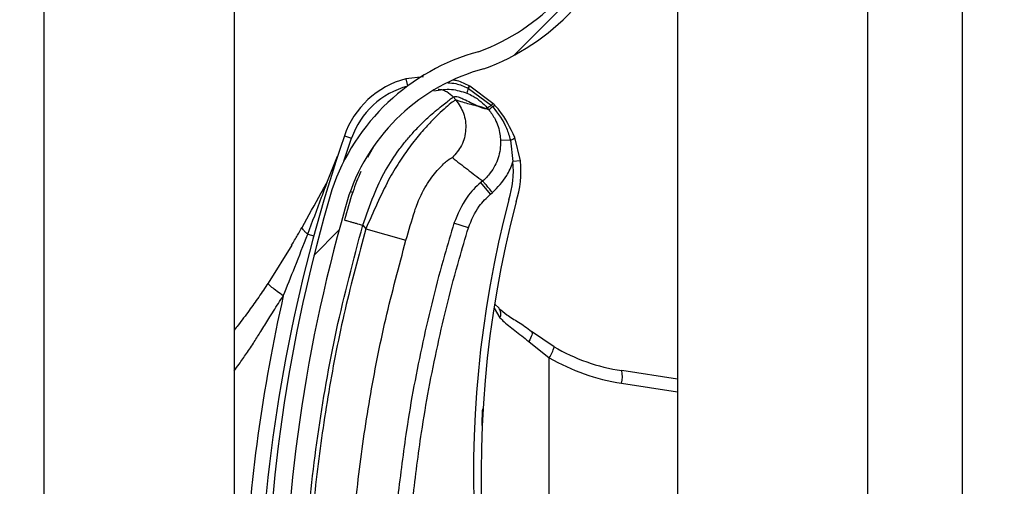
# Model space of a CAD drawing. Header units: inches. Extents: x 170 to 284, y 215 to 248.
# Tile 278 of 656: x 186.1024 to 186.2355, y 241.5504 to 241.6134. Entities that reach past the tile are written whole.
import ezdxf

# ---------------------------------------------------------------- set-up
doc = ezdxf.new("R2010")
doc.units = ezdxf.units.IN
doc.header["$LTSCALE"] = 0.25
doc.header["$MEASUREMENT"] = 0
doc.layers.add('ANNOTATIONS', color=1, linetype='Continuous')
doc.layers.add('LH BENCH MOUNT', color=7, linetype='Continuous')
doc.styles.add('ARIAL', font='arial.ttf', dxfattribs={"height": 0.09375})
doc.dimstyles.new('STANDARD$0', dxfattribs={"dimtxt": 0.09375, "dimasz": 0.09375, "dimexe": 0.03125, "dimexo": 0.046875, "dimgap": 0.09, "dimtad": 0, "dimtih": 1, "dimtoh": 1, "dimdec": 4, "dimzin": 0, "dimdsep": 46, "dimtxsty": 'ARIAL', "dimcen": 0.09, "dimadec": 0, "dimazin": 0, "dimtfac": 1, "dimtdec": 4, "dimtofl": 0, "dimtmove": 0, "dimatfit": 1, "dimfxl": 1, "dimtolj": 1, "dimtzin": 0, "dimarcsym": 0})

# ---------------------------------------------------------------- blocks, each defined once
blk = doc.blocks.new('*D20')
at = {"layer": 'ANNOTATIONS', "color": 0, "lineweight": -2, "transparency": 16777216}
for p, q in [((186.1492924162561, 243.6642684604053), (187.5897358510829, 243.6642684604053)), ((187.5584858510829, 243.5705184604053), (187.5584858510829, 241.8503426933)), ((187.5584858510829, 239.6953067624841), (187.5584858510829, 241.4154825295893)), ((186.8279608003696, 239.6015567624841), (187.5897358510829, 239.6015567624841))]:
    blk.add_line(p, q, dxfattribs=at)
at = {"layer": 'ANNOTATIONS', "color": 0, "transparency": 16777216}
for points in [[(187.5428608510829, 243.5705184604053), (187.5741108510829, 243.5705184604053), (187.5584858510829, 243.6642684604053)], [(187.5428608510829, 239.6953067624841), (187.5741108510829, 239.6953067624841), (187.5584858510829, 239.6015567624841)]]:
    blk.add_solid(points, dxfattribs=at)
at = {"layer": 'defpoints', "color": 0, "transparency": 16777216}
for p in [(186.1024174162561, 243.6642684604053), (186.7810858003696, 239.6015567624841), (187.5584858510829, 239.6015567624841)]:
    blk.add_point(p, dxfattribs=at)
at = {"layer": 'ANNOTATIONS', "color": 0, "transparency": 16777216, "insert": (187.558485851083, 241.6329126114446), "char_height": 0.09375, "attachment_point": 5, "style": 'ARIAL'}
blk.add_mtext('\\A1;OPENING\\PHEIGHT', dxfattribs=at)

msp = doc.modelspace()

# ---------------------------------------------------------------- hatches: boundary and pattern name
at = {"layer": 'LH BENCH MOUNT'}
h = msp.add_hatch(dxfattribs=at)
h.set_pattern_fill('ANSI31', color=256, scale=0.34241245, angle=2.8e-322, style=0)
h.set_pattern_definition([(45, (176.0930244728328, 238.0091787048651), (-0.03026527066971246, 0.03026527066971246), [])])
edge = h.paths.add_edge_path(flags=0)
edge.add_arc((186.1662917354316, 241.4378498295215), 0.001712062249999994, 450.0000000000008, 472.2104203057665)
edge.add_line((186.1656445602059, 241.4394348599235), (186.1647320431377, 241.4416697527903))
edge.add_arc((186.1662917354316, 241.4378498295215), 0.004126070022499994, 450, 472.2104203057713, ccw=False)
edge.add_arc((186.1662917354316, 241.4289471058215), 0.01302879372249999, 401.47616737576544, 450, ccw=False)
edge.add_arc((186.1620458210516, 241.4257969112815), 0.01830194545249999, 359.9999999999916, 400.0613730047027, ccw=False)
edge.add_arc((186.1685858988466, 241.4257969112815), 0.01176186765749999, 292.1408576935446, 359.99999999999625, ccw=False)
edge.add_arc((186.1662917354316, 241.4290498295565), 0.01566536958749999, 235.2570680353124, 295.43079980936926, ccw=False)
edge.add_arc((186.1715306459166, 241.4371650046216), 0.02532140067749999, 212.8542481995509, 235.980933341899, ccw=False)
edge.add_arc((186.1633812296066, 241.4307961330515), 0.01504902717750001, 172.1557183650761, 209.3146496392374, ccw=False)
edge.add_arc((186.1758108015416, 241.4294607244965), 0.02754708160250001, 453.3085031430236, 532.9325737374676, ccw=False)
edge.add_arc((186.1725578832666, 241.4655509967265), 0.008748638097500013, 280.9586189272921, 427.9414322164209)
edge.add_arc((186.1924176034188, 241.5279043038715), 0.05672062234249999, 179.5706357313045, 253.0098997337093, ccw=False)
edge.add_arc((186.3507493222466, 241.5291027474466), 0.2150521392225, 163.4260275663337, 180.2060536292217, ccw=False)
edge.add_arc((186.1719757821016, 241.5812521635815), 0.02884824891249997, 465.1588434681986, 521.4137567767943, ccw=False)
edge.add_arc((186.1546497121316, 241.6357984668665), 0.0284373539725, 290.1205938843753, 343.719067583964)
edge.add_arc((186.1674901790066, 241.6316210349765), 0.01494630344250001, 345.2914408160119, 400.547192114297)
edge.add_arc((186.1640660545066, 241.6298062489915), 0.0187470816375, 397.9578745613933, 431.4396159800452)
edge.add_arc((186.1662917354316, 241.6346342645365), 0.0134739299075, 433.8775574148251, 472.2736457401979)
edge.add_arc((186.1637236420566, 241.6416537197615), 0.006011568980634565, 474.9825325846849, 495.7175736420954)
edge.add_arc((186.1735166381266, 241.6343945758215), 0.01816498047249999, 500.899260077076, 539.9999999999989)
edge.add_arc((186.1662917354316, 241.6343945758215), 0.01094007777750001, 539.9999999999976, 629.9999999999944)
edge.add_arc((186.1662917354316, 241.6253206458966), 0.001866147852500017, 269.9999999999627, 285.6422464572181)
edge.add_line((186.1667949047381, 241.6235236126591), (186.167445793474, 241.6211990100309))
edge.add_arc((186.1662917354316, 241.6253206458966), 0.004280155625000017, 269.9999999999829, 285.6422464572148, ccw=False)
edge.add_arc((186.1662917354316, 241.6343945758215), 0.01335408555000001, 179.9999999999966, 269.999999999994, ccw=False)
edge.add_arc((186.1735166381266, 241.6343945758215), 0.020578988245, 500.6113583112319, 539.9999999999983, ccw=False)
edge.add_arc((186.1637236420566, 241.6416537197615), 0.008425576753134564, 474.5776671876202, 496.4997109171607, ccw=False)
edge.add_arc((186.1662917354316, 241.6346342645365), 0.01588793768, 433.6903022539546, 472.4705806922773, ccw=False)
edge.add_arc((186.1640660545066, 241.6298062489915), 0.02116108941, 398.10453077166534, 431.5771717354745, ccw=False)
edge.add_arc((186.1674901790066, 241.6316210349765), 0.01736031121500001, 345.18024813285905, 400.36585332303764, ccw=False)
edge.add_arc((186.1546497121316, 241.6357984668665), 0.030851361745, 289.9181572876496, 343.77953759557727, ccw=False)
edge.add_arc((186.1719757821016, 241.5812521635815), 0.02643424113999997, 464.941709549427, 521.3236131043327)
edge.add_arc((186.3507493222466, 241.5291027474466), 0.21263813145, 523.4376684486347, 540.2096895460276)
edge.add_arc((186.1924176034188, 241.5279043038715), 0.05430661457, 539.5566266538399, 613.1145348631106)
edge.add_arc((186.1725578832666, 241.4655509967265), 0.01116264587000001, 280.0610388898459, 428.5290871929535, ccw=False)
edge.add_arc((186.1758108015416, 241.4294607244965), 0.02513307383, 452.9714001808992, 532.970657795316)
edge.add_arc((186.1633812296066, 241.4307961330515), 0.01263501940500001, 532.0830472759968, 568.9826967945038)
edge.add_arc((186.1715306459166, 241.4371650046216), 0.022907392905, 213.0443063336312, 236.019715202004)
edge.add_arc((186.1662917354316, 241.4290498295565), 0.01325136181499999, 235.1922404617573, 295.7352497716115)
edge.add_arc((186.1685858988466, 241.4257969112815), 0.009347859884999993, 291.7225241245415, 359.9999999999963)
edge.add_arc((186.1620458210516, 241.4257969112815), 0.01588793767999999, 359.9999999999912, 399.9521788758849)
edge.add_arc((186.1662917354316, 241.4289471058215), 0.01061478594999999, 401.6345013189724, 450.0000000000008)

# ---------------------------------------------------------------- linework, layer by layer
for p, q in [((186.1913380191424, 243.8543193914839), (186.1913380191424, 239.6015567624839)), ((186.2170189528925, 243.8543193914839), (186.2170189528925, 239.6015567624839)), ((186.2298594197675, 239.6015567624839), (186.2298594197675, 243.8543193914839)), ((186.1057349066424, 239.6015567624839), (186.1057349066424, 243.7595607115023)), ((186.1314158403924, 241.7279807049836), (186.1314158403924, 241.5356067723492)), ((186.1570029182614, 241.6056883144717), (186.1546035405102, 241.6054387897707)), ((186.1546035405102, 241.6054387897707), (186.1548572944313, 241.6044723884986)), ((186.1631899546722, 241.6044729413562), (186.1631890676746, 241.6044734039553)), ((186.1632515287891, 241.6044406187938), (186.1631899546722, 241.6044729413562)), ((186.1632524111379, 241.6044401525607), (186.1632515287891, 241.6044406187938)), ((186.1663938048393, 241.6021165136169), (186.1632524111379, 241.6044401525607)), ((186.1613835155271, 241.6025809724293), (186.1610357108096, 241.6029923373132)), ((186.1628838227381, 241.6034955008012), (186.1628845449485, 241.6034952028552)), ((186.1630076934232, 241.6041830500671), (186.1630086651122, 241.6041825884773)), ((186.1630086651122, 241.6041825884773), (186.1630707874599, 241.604152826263)), ((186.1630707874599, 241.604152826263), (186.1630716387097, 241.6041524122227)), ((186.1630716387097, 241.6041524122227), (186.1661753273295, 241.6018680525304)), ((186.1658192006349, 241.6012651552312), (186.1648878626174, 241.6015976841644)), ((186.1661753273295, 241.6018680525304), (186.1663656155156, 241.6016624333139)), ((186.1463093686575, 241.5977306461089), (186.1472811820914, 241.5973977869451)), ((186.1462454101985, 241.5942970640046), (186.1472811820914, 241.5973977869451)), ((186.1687535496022, 241.5971573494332), (186.1674199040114, 241.5971082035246)), ((186.1687535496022, 241.5971573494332), (186.1690857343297, 241.5942455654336)), ((186.1701068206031, 241.5943578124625), (186.1693562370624, 241.5975048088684)), ((186.1440407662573, 241.5916148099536), (186.1453956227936, 241.5950038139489)), ((186.1502438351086, 241.5962394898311), (186.1494501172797, 241.5948007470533)), ((186.1701068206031, 241.5943578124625), (186.1690857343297, 241.5942455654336)), ((186.165005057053, 241.5916396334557), (186.1647570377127, 241.5914299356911)), ((186.1660827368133, 241.5898619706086), (186.1647570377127, 241.5914299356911)), ((186.1471115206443, 241.5902264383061), (186.1474398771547, 241.5901256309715)), ((186.1660827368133, 241.5898619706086), (186.1663307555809, 241.590071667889)), ((186.1487919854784, 241.5856577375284), (186.1492048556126, 241.5851694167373)), ((186.1630862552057, 241.585322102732), (186.1611233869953, 241.5859247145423)), ((186.1413538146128, 241.5844495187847), (186.1421723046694, 241.5842277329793)), ((186.1492048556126, 241.5851694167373), (186.1546350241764, 241.5836212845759)), ((186.1391859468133, 241.5829542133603), (186.1359997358, 241.57782773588)), ((186.1666509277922, 241.5749922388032), (186.1672443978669, 241.574434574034)), ((186.1665405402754, 241.5744592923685), (186.1673421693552, 241.5731540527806)), ((186.1746502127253, 241.5692334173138), (186.171609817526, 241.5713007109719)), ((186.1712230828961, 241.5699564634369), (186.1740134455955, 241.567753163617)), ((186.1740134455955, 241.5023324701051), (186.1740134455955, 241.567753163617)), ((186.1913380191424, 241.5648576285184), (186.1838006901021, 241.566007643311)), ((186.1837659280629, 241.5643151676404), (186.1913380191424, 241.5631598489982))]:
    msp.add_line(p, q, dxfattribs=at)
at = {"layer": 'LH BENCH MOUNT', "flags": 128}
msp.add_lwpolyline([(186.171609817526, 241.5713007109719), (186.1716658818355, 241.5712266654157), (186.1716914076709, 241.5711178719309), (186.171685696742, 241.5709773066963), (186.1716489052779, 241.5708088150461), (186.1715820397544, 241.5706170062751), (186.1714869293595, 241.570407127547), (186.1713661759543, 241.5701849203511), (186.1712230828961, 241.5699564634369)], dxfattribs=at)
at = {"layer": 'LH BENCH MOUNT'}
for centre, radius, start, end in [((186.1546497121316, 241.6357984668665), 0.02843735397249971, 290.1205938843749, 343.7190675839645), ((186.1546497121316, 241.6357984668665), 0.03085136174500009, 289.91815728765, 343.7795375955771), ((186.1719757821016, 241.5812521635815), 0.02884824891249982, 105.1588434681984, 161.4137567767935), ((186.1719757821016, 241.5812521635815), 0.02643424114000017, 104.9417095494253, 161.3236131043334), ((186.157647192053, 241.5938472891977), 0.01198443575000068, 104.7123854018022, 161.092978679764), ((186.157647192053, 241.5938472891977), 0.01095719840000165, 104.7123854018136, 161.0929786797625), ((186.164417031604, 241.6035045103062), 0.001564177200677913, 141.7256942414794, 154.2910519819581), ((186.1644214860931, 241.6035022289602), 0.001568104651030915, 141.754266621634, 154.2863466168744), ((186.1645201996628, 241.6034432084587), 0.001613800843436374, 141.8260927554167, 153.9140894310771), ((186.1645193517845, 241.6034435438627), 0.001611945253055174, 141.8104826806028, 153.9114578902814), ((186.1651179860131, 241.6032152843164), 0.002251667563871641, 155.3939551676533, 172.8510957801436), ((186.1651206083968, 241.6032138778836), 0.002253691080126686, 155.3897650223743, 172.8291455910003), ((186.3507141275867, 241.5277192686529), 0.2160622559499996, 161.092978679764, 176.5597220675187), ((186.1684014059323, 241.598464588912), 0.001353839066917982, 285.076439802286, 314.8519014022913), ((186.1571730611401, 241.5929360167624), 0.01198443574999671, 341.3410974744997, 6.273281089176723), ((186.1571730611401, 241.5929360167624), 0.01301167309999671, 341.5025581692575, 6.273281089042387), ((186.3507493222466, 241.5291027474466), 0.2150521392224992, 163.4260275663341, 180.2060536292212), ((186.3507493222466, 241.5291027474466), 0.2126381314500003, 163.4376684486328, 180.2096895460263), ((186.3103094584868, 241.5520134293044), 0.1465525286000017, 165.3406183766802, 202.0185750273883), ((186.3103094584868, 241.5520134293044), 0.1455252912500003, 165.3544246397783, 203.8705502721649), ((186.3507141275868, 241.5277192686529), 0.21809575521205, 167.1792232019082, 177.2535733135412), ((186.1663523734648, 241.5736830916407), 0.001122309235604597, 331.8758133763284, 39.94683461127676), ((186.1710884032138, 241.5698885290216), 0.003621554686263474, 323.869476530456, 349.578256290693), ((186.1877258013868, 241.5917332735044), 0.02602334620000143, 239.8373732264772, 261.3249484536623), ((186.1879492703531, 241.5917332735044), 0.02773540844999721, 239.8373732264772, 261.3249484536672), ((186.1804700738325, 241.5652294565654), 0.00342031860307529, 344.4956794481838, 13.1510363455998)]:
    msp.add_arc(centre, radius, start, end, dxfattribs=at)
for points, knots in [([(186.1602920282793, 241.6049039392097), (186.1606622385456, 241.6048825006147), (186.1616107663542, 241.6048275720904), (186.162478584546, 241.6044271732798), (186.1630076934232, 241.6041830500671)], [0, 0, 0, 0, 0.3902998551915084, 1, 1, 1, 1]), ([(186.1631890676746, 241.6044734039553), (186.1626642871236, 241.6047515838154), (186.1619734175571, 241.6051178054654), (186.1612110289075, 241.6052455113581), (186.1610277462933, 241.6052762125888)], [0, 0, 0, 0, 0.7595942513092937, 0.9999999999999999, 0.9999999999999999, 0.9999999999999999, 0.9999999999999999]), ([(186.1487919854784, 241.5856577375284), (186.1492678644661, 241.587014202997), (186.1501662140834, 241.5895748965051), (186.1517815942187, 241.5930658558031), (186.1533840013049, 241.5954777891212), (186.1547159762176, 241.5971805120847), (186.1556308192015, 241.5982238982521), (186.1564224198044, 241.5990523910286), (186.157091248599, 241.5997123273), (186.1578360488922, 241.6004073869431), (186.1586698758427, 241.6011330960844), (186.1597992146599, 241.6020411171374), (186.1607892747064, 241.6028010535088), (186.1609584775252, 241.6029323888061), (186.1610357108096, 241.6029923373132)], [0, 0, 0, 0, 0.1307156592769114, 0.2467609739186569, 0.3577928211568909, 0.4170971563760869, 0.4791482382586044, 0.5177152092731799, 0.5590896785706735, 0.6032945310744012, 0.6633484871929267, 0.7353692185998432, 0.8792082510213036, 1, 1, 1, 1]), ([(186.1584241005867, 241.6038326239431), (186.1592155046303, 241.6039561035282), (186.1607331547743, 241.6041928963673), (186.162187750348, 241.6037212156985), (186.1628838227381, 241.6034955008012)], [0, 0, 0, 0, 0.5214667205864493, 1, 1, 1, 1]), ([(186.1589977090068, 241.6040627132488), (186.1591878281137, 241.6040344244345), (186.1595832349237, 241.6039755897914), (186.160320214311, 241.6036727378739), (186.1607538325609, 241.603260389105), (186.1610357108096, 241.6029923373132)], [0, 0, 0, 0, 0.2447599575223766, 0.5090480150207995, 1, 1, 1, 1]), ([(186.1610357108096, 241.6029923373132), (186.1611425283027, 241.6030320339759), (186.1613667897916, 241.6031153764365), (186.1619685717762, 241.6029213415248), (186.1627231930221, 241.6025733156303), (186.1635224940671, 241.6021591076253), (186.1643199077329, 241.6017519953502), (186.1647438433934, 241.6015938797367), (186.1649587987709, 241.6015137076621)], [0, 0, 0, 0, 0.1574760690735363, 0.330618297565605, 0.4911886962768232, 0.6742546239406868, 0.834831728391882, 1, 1, 1, 1]), ([(186.1628845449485, 241.6034952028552), (186.1631640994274, 241.6033669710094), (186.1641970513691, 241.602893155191), (186.1650912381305, 241.602127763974), (186.1656256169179, 241.6014944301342), (186.1656256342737, 241.6014944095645)], [0, 0, 0, 0, 0.2706300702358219, 0.9999763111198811, 1, 1, 1, 1]), ([(186.1613835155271, 241.6025809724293), (186.1613041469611, 241.6025493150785), (186.1611428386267, 241.602484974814), (186.1603543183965, 241.6018662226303), (186.1592933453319, 241.6009230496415), (186.1580629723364, 241.5997094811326), (186.1566551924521, 241.5981635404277), (186.1551800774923, 241.5963283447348), (186.1536900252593, 241.5941931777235), (186.1521616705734, 241.5916386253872), (186.150725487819, 241.588562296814), (186.149716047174, 241.586310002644), (186.1492048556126, 241.5851694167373)], [0, 0, 0, 0, 0.1094013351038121, 0.2223468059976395, 0.3151791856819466, 0.4102231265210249, 0.5012749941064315, 0.5946006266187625, 0.6834485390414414, 0.7745330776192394, 0.8858211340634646, 1, 1, 1, 1]), ([(186.1613835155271, 241.6025809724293), (186.1617726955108, 241.6020051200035), (186.162581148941, 241.6008088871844), (186.1628399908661, 241.5985838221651), (186.1623122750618, 241.5964064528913), (186.161364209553, 241.5953167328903), (186.1609078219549, 241.5947921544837)], [0, 0, 0, 0, 0.2406941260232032, 0.499999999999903, 0.7593058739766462, 1, 1, 1, 1]), ([(186.1648878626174, 241.6015976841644), (186.1646771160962, 241.6016558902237), (186.1640958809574, 241.6018164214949), (186.1630276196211, 241.6020259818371), (186.1620068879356, 241.6023705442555), (186.1613835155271, 241.6025809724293)], [0, 0, 0, 0, 0.1812946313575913, 0.5000073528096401, 1, 1, 1, 1]), ([(186.1661753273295, 241.6018680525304), (186.1661555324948, 241.6018527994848), (186.1660365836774, 241.6017611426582), (186.1658520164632, 241.6016241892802), (186.1656770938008, 241.6015060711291), (186.1656427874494, 241.6014982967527), (186.1656256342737, 241.6014944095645)], [0, 0, 0, 0, 0.06239373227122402, 0.3749291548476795, 0.6874645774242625, 1, 1, 1, 1]), ([(186.1663656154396, 241.6016624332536), (186.1663456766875, 241.601646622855), (186.1662259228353, 241.601551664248), (186.1660407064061, 241.6014085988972), (186.1658668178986, 241.6012827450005), (186.1658350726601, 241.601271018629), (186.1658192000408, 241.6012651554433)], [0, 0, 0, 0, 0.06242876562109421, 0.3749525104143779, 0.6874762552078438, 1, 1, 1, 1]), ([(186.1663658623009, 241.6016621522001), (186.1670741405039, 241.6007339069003), (186.1681275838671, 241.5993532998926), (186.1685990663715, 241.5976992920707), (186.1687535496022, 241.5971573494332)], [0, 0, 0, 0, 0.6723457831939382, 1, 1, 1, 1]), ([(186.166598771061, 241.6019059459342), (186.1665987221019, 241.6019059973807), (186.1665311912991, 241.6019769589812), (186.1664624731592, 241.6020467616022), (186.1663938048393, 241.6021165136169)], [0, 0, 0, 0, 0.0007249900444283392, 0.9999999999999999, 0.9999999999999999, 0.9999999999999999, 0.9999999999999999]), ([(186.1693562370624, 241.5975048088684), (186.1687429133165, 241.5988005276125), (186.1679923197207, 241.6003862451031), (186.1668142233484, 241.601670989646), (186.1665987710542, 241.6019059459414)], [0, 0, 0, 0, 0.8171182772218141, 1, 1, 1, 1]), ([(186.1649587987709, 241.6015137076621), (186.1650523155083, 241.6014880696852), (186.1652403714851, 241.6014365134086), (186.1654677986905, 241.601423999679), (186.1655729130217, 241.6014711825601), (186.1656253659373, 241.6014947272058)], [0, 0, 0, 0, 0.3313600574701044, 0.6663431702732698, 0.9999999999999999, 0.9999999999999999, 0.9999999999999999, 0.9999999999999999]), ([(186.1656253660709, 241.6014947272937), (186.1656735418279, 241.6014376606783), (186.1657381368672, 241.6013611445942), (186.1658027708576, 241.6012846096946), (186.1658192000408, 241.6012651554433)], [0, 0, 0, 0, 0.7458120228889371, 0.9999999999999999, 0.9999999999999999, 0.9999999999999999, 0.9999999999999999]), ([(186.1658160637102, 241.6012688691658), (186.1658160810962, 241.6012688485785), (186.1661511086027, 241.6008721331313), (186.1668351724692, 241.5998383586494), (186.1673257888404, 241.5983786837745), (186.167399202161, 241.5973876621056), (186.1674199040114, 241.5971082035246)], [0, 0, 0, 0, 1.782673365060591e-05, 0.3435204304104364, 0.8148790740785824, 1, 1, 1, 1]), ([(186.1674199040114, 241.5971082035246), (186.1674206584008, 241.5970858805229), (186.1674472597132, 241.5962987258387), (186.1672226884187, 241.5947272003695), (186.1662671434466, 241.592890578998), (186.1653879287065, 241.5919634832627), (186.1650049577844, 241.5916395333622), (186.1650049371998, 241.5916395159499)], [0, 0, 0, 0, 0.0108740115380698, 0.3834398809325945, 0.7558119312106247, 0.9999868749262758, 1, 1, 1, 1]), ([(186.1558144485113, 241.5875545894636), (186.155814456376, 241.5875546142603), (186.155928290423, 241.5879135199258), (186.1564277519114, 241.5893197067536), (186.1576023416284, 241.5915223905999), (186.1591371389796, 241.5934256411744), (186.1604825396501, 241.5946373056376), (186.1607562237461, 241.5947369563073), (186.1609078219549, 241.5947921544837)], [0, 0, 0, 0, 4.497367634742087e-06, 0.06509473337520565, 0.2616701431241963, 0.4753105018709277, 0.7093656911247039, 0.9999999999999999, 0.9999999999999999, 0.9999999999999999, 0.9999999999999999]), ([(186.1609078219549, 241.5947921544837), (186.1615810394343, 241.5942629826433), (186.1629274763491, 241.5932046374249), (186.1643124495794, 241.5921612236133), (186.1650049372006, 241.5916395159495)], [0, 0, 0, 0, 0.4999992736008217, 1, 1, 1, 1]), ([(186.1663307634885, 241.5900716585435), (186.1670325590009, 241.5907900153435), (186.1681946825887, 241.5919795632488), (186.1688696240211, 241.5935530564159), (186.1690748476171, 241.5942106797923), (186.1690857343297, 241.5942455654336)], [0, 0, 0, 0, 0.5907811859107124, 0.9782917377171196, 1, 1, 1, 1]), ([(186.1485226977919, 241.5929272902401), (186.1481483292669, 241.5920094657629), (186.1472917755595, 241.5899094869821), (186.1466722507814, 241.5876423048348), (186.1463234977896, 241.5863660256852)], [0, 0, 0, 0, 0.4370636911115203, 0.9999999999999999, 0.9999999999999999, 0.9999999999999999, 0.9999999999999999]), ([(186.1405819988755, 241.585364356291), (186.1414529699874, 241.5869046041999), (186.1426157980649, 241.5889609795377), (186.1437548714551, 241.5910823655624), (186.1440407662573, 241.5916148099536)], [0, 0, 0, 0, 0.7490110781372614, 1, 1, 1, 1]), ([(186.1413538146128, 241.5844495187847), (186.1419822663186, 241.586114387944), (186.1428824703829, 241.5884991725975), (186.1437721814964, 241.5908923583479), (186.1440407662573, 241.5916148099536)], [0, 0, 0, 0, 0.6981213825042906, 1, 1, 1, 1]), ([(186.1647570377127, 241.5914299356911), (186.1647570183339, 241.5914299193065), (186.1640631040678, 241.5908432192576), (186.1624882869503, 241.5892196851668), (186.1616302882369, 241.5871484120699), (186.1611233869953, 241.5859247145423)], [0, 0, 0, 0, 1.142795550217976e-05, 0.409211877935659, 1, 1, 1, 1]), ([(186.1630862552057, 241.585322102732), (186.1634979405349, 241.5863393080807), (186.1641954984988, 241.5880628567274), (186.1655341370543, 241.5893389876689), (186.1660827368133, 241.5898619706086)], [0, 0, 0, 0, 0.5901808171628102, 1, 1, 1, 1]), ([(186.1546350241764, 241.5836212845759), (186.1550225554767, 241.5849459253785), (186.1554100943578, 241.5862705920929), (186.1558144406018, 241.5875545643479), (186.1558144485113, 241.5875545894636)], [0, 0, 0, 0, 0.999980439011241, 1, 1, 1, 1]), ([(186.1406798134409, 241.5286312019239), (186.1407785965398, 241.5333866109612), (186.1409766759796, 241.5429221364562), (186.1425862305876, 241.5572310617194), (186.1450430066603, 241.5715406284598), (186.1475403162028, 241.5809444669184), (186.1487919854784, 241.5856577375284)], [0, 0, 0, 0, 0.2468628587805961, 0.4950083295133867, 0.74689458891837, 1, 1, 1, 1]), ([(186.1463234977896, 241.5863660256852), (186.1463564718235, 241.586356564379), (186.1464071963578, 241.586342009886), (186.1467150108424, 241.5862536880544), (186.1470335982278, 241.5861622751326), (186.1474290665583, 241.5860488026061), (186.1480037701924, 241.5858839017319), (186.1484814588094, 241.5857468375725), (186.1487919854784, 241.5856577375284)], [0, 0, 0, 0, 0.2394568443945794, 0.3683606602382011, 0.5000000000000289, 0.6316393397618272, 0.7605431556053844, 1, 1, 1, 1]), ([(186.1611233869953, 241.5859247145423), (186.1606953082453, 241.5844953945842), (186.1591104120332, 241.5792035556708), (186.1568152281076, 241.5699054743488), (186.154748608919, 241.5589961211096), (186.1538972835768, 241.5519838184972), (186.1535337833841, 241.5489896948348)], [0, 0, 0, 0, 0.1185397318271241, 0.4388752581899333, 0.7604101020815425, 1, 1, 1, 1]), ([(186.1380557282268, 241.5761151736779), (186.1385785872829, 241.5774065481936), (186.1397015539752, 241.5801800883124), (186.1407783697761, 241.5829625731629), (186.1413538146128, 241.5844495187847)], [0, 0, 0, 0, 0.4656051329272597, 1, 1, 1, 1]), ([(186.1391839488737, 241.5829507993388), (186.1391839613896, 241.5829508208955), (186.1394482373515, 241.5834059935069), (186.1399159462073, 241.5842060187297), (186.1403828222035, 241.5850151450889), (186.1405819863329, 241.5853643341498), (186.1405819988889, 241.5853643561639)], [0, 0, 0, 0, 2.704369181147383e-05, 0.571031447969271, 0.9999729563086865, 1, 1, 1, 1]), ([(186.1413538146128, 241.5844495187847), (186.14122260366, 241.5845612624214), (186.1409572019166, 241.5847872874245), (186.140703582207, 241.585077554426), (186.1405992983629, 241.5852624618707), (186.1405852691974, 241.5853450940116), (186.1405819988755, 241.585364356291)], [0, 0, 0, 0, 0.2979480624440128, 0.6026626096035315, 0.907377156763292, 0.9999999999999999, 0.9999999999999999, 0.9999999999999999, 0.9999999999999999]), ([(186.1492048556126, 241.5851694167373), (186.1482307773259, 241.5815392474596), (186.1462797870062, 241.5742683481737), (186.144101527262, 241.5631875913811), (186.1424904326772, 241.5520050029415), (186.1414796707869, 241.5410363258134), (186.1412849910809, 241.5337885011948), (186.1411915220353, 241.5303086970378)], [0, 0, 0, 0, 0.2027568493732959, 0.4061035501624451, 0.6088604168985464, 0.8122072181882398, 1, 1, 1, 1]), ([(186.1555752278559, 241.5487694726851), (186.1559349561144, 241.551732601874), (186.1567756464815, 241.5586574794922), (186.1588195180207, 241.569454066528), (186.1610898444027, 241.5786562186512), (186.162662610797, 241.5839075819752), (186.1630862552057, 241.585322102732)], [0, 0, 0, 0, 0.2395900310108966, 0.5599255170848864, 0.8814604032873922, 0.9999999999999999, 0.9999999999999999, 0.9999999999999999, 0.9999999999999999]), ([(186.146837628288, 241.5302390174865), (186.1468376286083, 241.5302390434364), (186.1468794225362, 241.5336253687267), (186.1471425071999, 241.5406720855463), (186.1480944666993, 241.5513452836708), (186.1496690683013, 241.5622213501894), (186.1517875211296, 241.5730086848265), (186.1536858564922, 241.5800837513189), (186.1546350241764, 241.5836212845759)], [0, 0, 0, 0, 1.439079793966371e-06, 0.1877923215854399, 0.3908439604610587, 0.5938956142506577, 0.7969478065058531, 1, 1, 1, 1]), ([(186.1359997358, 241.57782773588), (186.1355774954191, 241.5772002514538), (186.134736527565, 241.5759505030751), (186.1333792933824, 241.5740594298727), (186.1322799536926, 241.5725725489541), (186.1315894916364, 241.5717058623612), (186.1314158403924, 241.5714878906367)], [0, 0, 0, 0, 0.2874979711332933, 0.5726040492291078, 0.8925098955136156, 1, 1, 1, 1]), ([(186.1380557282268, 241.5761151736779), (186.1377649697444, 241.5763204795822), (186.1371661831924, 241.5767432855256), (186.1364771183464, 241.5772845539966), (186.1360354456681, 241.5776851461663), (186.1360114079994, 241.5777811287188), (186.1359997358, 241.57782773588)], [0, 0, 0, 0, 0.2427897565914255, 0.5000000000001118, 0.7572102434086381, 0.9999999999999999, 0.9999999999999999, 0.9999999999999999, 0.9999999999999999]), ([(186.1314158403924, 241.5660033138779), (186.1316367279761, 241.566291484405), (186.1322125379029, 241.5670426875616), (186.1331125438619, 241.568353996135), (186.1340874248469, 241.5698340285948), (186.1350835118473, 241.5714154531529), (186.1361597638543, 241.5731464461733), (186.137169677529, 241.5747543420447), (186.1378341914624, 241.5757749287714), (186.1380557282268, 241.5761151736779)], [0, 0, 0, 0, 0.09019872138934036, 0.2351300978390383, 0.3944108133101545, 0.5296508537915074, 0.6982639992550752, 0.8994067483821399, 1, 1, 1, 1]), ([(186.1672047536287, 241.5744163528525), (186.1675480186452, 241.5741320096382), (186.1682880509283, 241.5735190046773), (186.1698494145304, 241.5725437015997), (186.1710968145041, 241.5717647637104), (186.1717174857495, 241.5712035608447), (186.1717778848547, 241.5711489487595)], [0, 0, 0, 0, 0.2839420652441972, 0.6121401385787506, 0.962256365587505, 1, 1, 1, 1]), ([(186.1673421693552, 241.5731540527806), (186.1674721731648, 241.5730203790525), (186.1680617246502, 241.5724141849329), (186.1693543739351, 241.5714565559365), (186.1705943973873, 241.5704611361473), (186.1712230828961, 241.5699564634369)], [0, 0, 0, 0, 0.1223980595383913, 0.5550603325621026, 1, 1, 1, 1]), ([(186.1649172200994, 241.5586095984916), (186.1649270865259, 241.5589145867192), (186.1649511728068, 241.5596591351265), (186.1649944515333, 241.5604034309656), (186.1650200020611, 241.5608428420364)], [0, 0, 0, 0, 0.409628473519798, 1, 1, 1, 1])]:
    msp.add_open_spline(points, degree=3, knots=knots, dxfattribs=at)
for points in [[(186.1663938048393, 241.6021165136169), (186.1663922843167, 241.6021121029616), (186.1663892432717, 241.6021032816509), (186.1663453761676, 241.6020513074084), (186.1662764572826, 241.6019750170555), (186.1662090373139, 241.6019037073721), (186.1661753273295, 241.6018680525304)], [(186.1665986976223, 241.6019060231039), (186.1665966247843, 241.60190199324), (186.1665924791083, 241.6018939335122), (186.1665453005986, 241.6018431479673), (186.1664721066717, 241.6017680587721), (186.1664011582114, 241.6016975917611), (186.1663656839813, 241.6016623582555)], [(186.1663309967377, 241.590071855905), (186.1661608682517, 241.5902729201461), (186.1658206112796, 241.5906750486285), (186.1653880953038, 241.59118621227), (186.1650792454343, 241.5915512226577), (186.1650295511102, 241.5916099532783), (186.1650047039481, 241.5916393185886)]]:
    msp.add_open_spline(points, degree=3, dxfattribs=at)

# ---------------------------------------------------------------- dimensions: what is measured, and where the dimension line sits
at = {"layer": 'ANNOTATIONS'}
dim = msp.add_linear_dim(base=(187.5584858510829, 239.6015567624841), p1=(186.102417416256, 243.6642684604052), p2=(186.7810858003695, 239.6015567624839), angle=90, text='OPENING\\PHEIGHT', dimstyle='STANDARD$0', dxfattribs=at)
dim.commit()
dim.dimension.update_dxf_attribs({"geometry": '*D20', "text_midpoint": (187.558485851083, 241.6329126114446)})

doc.saveas('drawing.dxf')
